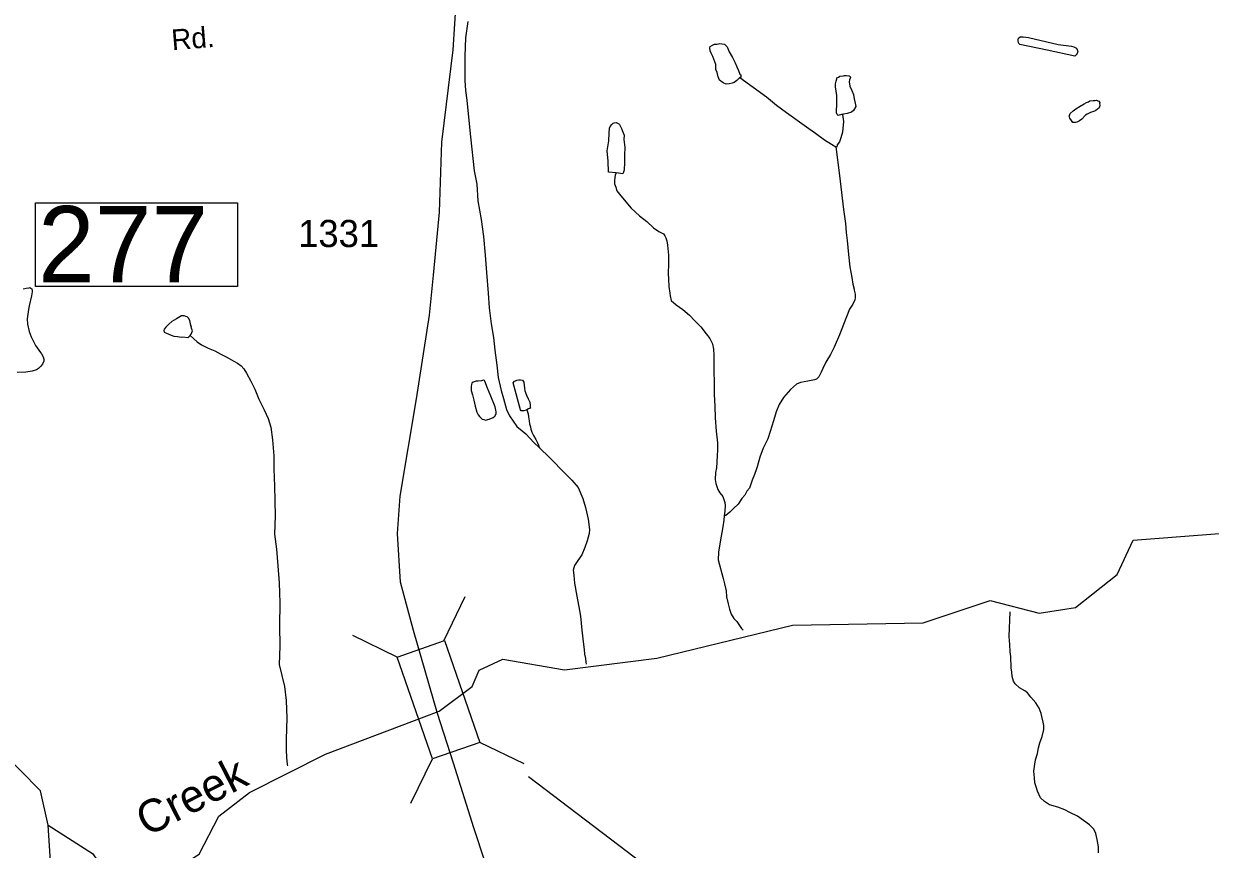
# Model space of a CAD drawing. Extents: x 2082433 to 2279600, y 546599 to 755198.
# Drawn here: x 2137242 to 2142696, y 624897 to 628693 of the extents above; entities that cross this region are included whole.
import ezdxf

# ---------------------------------------------------------------- set-up
doc = ezdxf.new("R2010")
doc.units = 0
for name, color, linetype in [('Exist Hydrographic Creek Single Shore', 7, 'Continuous'), ('Exist Hydrographic Creek Single Shore Label', 7, 'Continuous'), ('Exist Hydrographic Misc Water Feature', 7, 'Continuous'), ('Exist Hydrographic Pond Under 1500 Sq Ft', 7, 'Continuous'), ('Exist Road Secondary Structure Standard Bridge CELL', 7, 'Continuous'), ('Exist Road Secondary Structure Standard Bridge Number Label', 7, 'Continuous'), ('Exist Road Secondary Type 51 Attributed', 7, 'Continuous'), ('Exist Road Secondary Type 51 Label', 7, 'Continuous'), ('Exist Road Secondary Type 51 Number Label', 7, 'Continuous')]:
    doc.layers.add(name, color=color, linetype=linetype)

msp = doc.modelspace()

# ---------------------------------------------------------------- linework, layer by layer
at = {"layer": 'Exist Hydrographic Creek Single Shore'}
for points in [[(2139283, 628703.5), (2139273.3, 628627.5), (2139270, 628543.7), (2139270.2, 628493.8), (2139270, 628431.7), (2139272.5, 628385.5), (2139278.4, 628341.7), (2139287.1, 628263.7), (2139295.7, 628171.9), (2139312.3, 628016.1), (2139324.4, 627954.3), (2139328.7, 627878.2), (2139345.1, 627792.2), (2139355.3, 627714.4), (2139363.5, 627628.3), (2139369.9, 627548.3), (2139376.3, 627454.5), (2139380.8, 627386.5), (2139391.4, 627312.7), (2139401.5, 627250.7), (2139407.8, 627192.6), (2139416.2, 627122.8), (2139422.2, 627066.7), (2139436.5, 627007), (2139446.8, 626968.9), (2139460.9, 626918.9), (2139475.1, 626889.2), (2139491.1, 626865.3), (2139509.1, 626841.5), (2139533.5, 626821.2), (2139549.5, 626807.4), (2139587.5, 626767.6), (2139612.6, 626742.7), (2139615.6, 626739.8)], [(2140975.3, 628127.2), (2140991.5, 627995.3), (2141010.1, 627839.2), (2141018.7, 627773.5), (2141022.6, 627733.5), (2141026.9, 627695.5), (2141033.3, 627631.7), (2141039.2, 627575.6), (2141048, 627525.7), (2141053.6, 627495.6), (2141059.9, 627472), (2141059.9, 627467.9), (2141064.2, 627449.8), (2141064.2, 627431.9), (2141062, 627423.8), (2141052.4, 627403.8), (2141038, 627379.6), (2141010.7, 627309.5), (2140992.5, 627261.6), (2140967.1, 627205.4), (2140951.1, 627171.3), (2140929.3, 627137.2), (2140915.8, 627107.2), (2140907.6, 627091.1), (2140903.7, 627085.2), (2140897.5, 627069.1), (2140885.6, 627059.1), (2140877.6, 627055), (2140845.7, 627048.9), (2140811.8, 627042.7), (2140793.6, 627034.9), (2140766.3, 627010.7), (2140734.3, 626974.5), (2140714, 626942.7), (2140700.3, 626908.3), (2140688.6, 626866.3), (2140673, 626818.3), (2140663, 626784.1), (2140641, 626742), (2140625.6, 626700.2), (2140613.5, 626656.1), (2140609.9, 626646.2), (2140601.6, 626620.3), (2140589.8, 626594.1), (2140578.3, 626558.1), (2140566, 626543.7), (2140556.1, 626525.7), (2140542.2, 626510), (2140526.2, 626483.6), (2140504.7, 626463.7), (2140488.3, 626447.6), (2140468.6, 626431.5), (2140462.4, 626429.6)], [(2139966, 628006.9), (2139960, 627996.8), (2139959.8, 627985.1), (2139958, 627970.8), (2139958.2, 627957), (2139964.3, 627941), (2139968.2, 627925), (2139980.3, 627909), (2140002.3, 627883), (2140034.3, 627845.3), (2140073, 627809.4), (2140106.4, 627783.7), (2140136.8, 627753.9), (2140161, 627737.7), (2140173.1, 627731.8), (2140182.7, 627725.9), (2140189.1, 627718), (2140193.4, 627708.1), (2140197.5, 627694.1), (2140201.4, 627674), (2140205.5, 627627.9), (2140205.7, 627590.2), (2140203.8, 627543.9), (2140205.9, 627518), (2140207.9, 627484), (2140212.3, 627454.1), (2140214.1, 627442.1), (2140218.2, 627420), (2140240.8, 627400.4), (2140272.3, 627378.5), (2140302.5, 627352.5), (2140326.7, 627326.6), (2140354.8, 627298.8), (2140378.8, 627266.8), (2140395.2, 627244.8), (2140407.3, 627221.1), (2140413, 627197.1), (2140413.4, 627169), (2140413.8, 627115), (2140413.6, 627081), (2140416.1, 627057.1), (2140416.1, 627029.1), (2140416.3, 626987.3), (2140418.7, 626935.1), (2140420.8, 626881.2), (2140425.3, 626819.3), (2140431.3, 626765.3), (2140431, 626731.2), (2140429.4, 626709.1), (2140427.6, 626677.4), (2140425.7, 626651.3), (2140421.6, 626629.2), (2140419.8, 626597.4), (2140424.1, 626579.4), (2140432.1, 626551.4), (2140442.1, 626535.3), (2140456.1, 626519.4), (2140464.3, 626491.4), (2140466.5, 626477.6), (2140464.5, 626451.6), (2140462.4, 626429.6)], [(2138007.7, 627258.8), (2138040.1, 627230.7), (2138059.8, 627216.8), (2138090, 627200.9), (2138119.9, 627189.1), (2138148.2, 627173), (2138172.2, 627161.3), (2138186.1, 627153.5), (2138208.5, 627141.6), (2138224.1, 627131.5), (2138242.1, 627119.5), (2138254.4, 627105.9), (2138266.7, 627085.8), (2138286.6, 627049.9), (2138304.5, 627011.9), (2138322.9, 626966.1), (2138347.1, 626918.2), (2138365.1, 626878.2), (2138377.7, 626838.2), (2138385.9, 626780.2), (2138392.2, 626706.6), (2138392.4, 626646.6), (2138394.9, 626566.3), (2138397.1, 626498.7), (2138397.3, 626430.5), (2138395.5, 626346.4), (2138403.9, 626276.6), (2138410.5, 626200.6), (2138416.4, 626122.6), (2138419.1, 626031), (2138417.6, 625924.9), (2138419.7, 625830.9), (2138416.4, 625746.7), (2138440.6, 625644.9), (2138449.2, 625581.1), (2138451.3, 625499.3), (2138448, 625402.9), (2138448, 625355), (2138450, 625319), (2138452.3, 625287), (2138453.9, 625281.1)], [(2139615.6, 626739.8), (2139655.5, 626702.1), (2139735.9, 626620.2), (2139762.2, 626594.3), (2139790.1, 626560.5), (2139812.4, 626510.5), (2139824.5, 626468.9), (2139836.8, 626414.7), (2139842.8, 626366.8), (2139841.1, 626348.8), (2139831.3, 626315), (2139821.6, 626284.8), (2139807.3, 626250.8), (2139789.8, 626224.7), (2139773.9, 626202.4), (2139768.1, 626180.6), (2139770, 626156.7), (2139774.3, 626120.8), (2139784.7, 626060.9), (2139797, 625994.9), (2139800.7, 625968.8), (2139807.1, 625905), (2139815.7, 625838.8), (2139817.5, 625815), (2139819.4, 625794.8), (2139823.7, 625775.1), (2139825.7, 625756.9), (2139827.8, 625748.9)], [(2140462.4, 626429.6), (2140460.8, 626409.6), (2140454.8, 626379.6), (2140443.1, 626311.2), (2140435.1, 626263.4), (2140433.5, 626227.6), (2140457.7, 626141.6), (2140463.9, 626117.5), (2140470.2, 626085.7), (2140472.3, 626057.8), (2140480.1, 626025.8), (2140486.4, 626001.8), (2140494.2, 625977.9), (2140506.7, 625957.7), (2140520.4, 625943.9), (2140540.7, 625912.1), (2140548.7, 625904)], [(2137354.5, 625008.9), (2137558.8, 624878.4), (2137641.5, 624761), (2137711, 624713.2), (2137891.2, 624775.6), (2138048.1, 624874.1), (2138139.1, 625049.5), (2138280.2, 625158.1), (2138629.2, 625334.7), (2139152.2, 625531.7), (2139303.2, 625645.9), (2139336.2, 625720.6), (2139444.1, 625770.9), (2139727, 625722.6), (2140152.1, 625776.2), (2140776.1, 625927.6), (2141376.1, 625938.4), (2141684.3, 626040.4), (2141909.2, 625983.4), (2142076.2, 626009.5), (2142267.3, 626159.8), (2142341.3, 626319), (2143015.3, 626371)], [(2142182.6, 624881.4), (2142182.6, 624909.3), (2142176.4, 624941.5), (2142170.5, 624969.2), (2142160.2, 624989.4), (2142140.2, 625009.5), (2142086, 625048.9), (2142049.9, 625066.9), (2142028, 625078.7), (2141996, 625090.5), (2141957.7, 625102.4), (2141933.7, 625116.6), (2141915.8, 625134.2), (2141901.7, 625164.4), (2141895.5, 625183.9), (2141889.6, 625202.3), (2141887.3, 625226.2), (2141885.5, 625256), (2141889, 625287.9), (2141893.3, 625308), (2141901.3, 625338), (2141906.8, 625364.3), (2141912.8, 625386.1), (2141922.8, 625416.2), (2141930.6, 625448.3), (2141930.2, 625466.2), (2141928.3, 625482.4), (2141922.4, 625508), (2141917.9, 625522), (2141910.1, 625546.3), (2141893.9, 625569.9), (2141871.9, 625595.9), (2141855.7, 625615.8), (2141843.9, 625625.7), (2141819.2, 625639.5), (2141799.8, 625657.5), (2141791.6, 625669.7), (2141785, 625691.4), (2141783.2, 625711.5), (2141781.5, 625731.2), (2141779.1, 625783.5), (2141776.8, 625805.4), (2141774.8, 625839.3), (2141772.3, 625875.4), (2141776, 625989.2)], [(2137367.5, 624817.6), (2137354.5, 625008.9), (2137319.7, 625165.4), (2136661.1, 625833.9)]]:
    msp.add_lwpolyline(points, dxfattribs=at)
at = {"layer": 'Exist Hydrographic Misc Water Feature'}
for points in [[(2140533.8, 628445), (2140525.8, 628437.3), (2140520, 628431.3), (2140507.9, 628422.9), (2140498.1, 628419.2), (2140484.2, 628416.8), (2140470.2, 628414.9), (2140456.3, 628421), (2140440.1, 628432.8), (2140433.7, 628448.8), (2140429.8, 628468.8), (2140423.7, 628482.7), (2140423.5, 628504.7), (2140409.3, 628542.5), (2140401.5, 628556.7), (2140397.2, 628568.7), (2140395.2, 628582.3), (2140397, 628588.5), (2140407.5, 628594.7), (2140417.5, 628598.4), (2140429.4, 628598.7), (2140441.3, 628601), (2140451.3, 628600.6), (2140463.4, 628598.8), (2140475.3, 628586.9), (2140485, 628563.1), (2140499.3, 628537), (2140511.6, 628512.8), (2140519.2, 628495), (2140527.6, 628477.2), (2140534, 628461.2), (2140537.5, 628457), (2140537.7, 628447.3), (2140533.8, 628445)], [(2141946.8, 628571.1), (2141820.7, 628596.7), (2141816.6, 628601), (2141814.7, 628604.9), (2141812.5, 628614.5), (2141812.7, 628620.6), (2141814.5, 628626.8), (2141822.3, 628632.9), (2141836.5, 628632.8), (2141860.5, 628628.8), (2141996.8, 628597.6), (2142058.7, 628589.9), (2142068.8, 628585.9), (2142074.7, 628583.8), (2142080.5, 628580.1), (2142084.6, 628571.8), (2142086.6, 628565.8), (2142084.6, 628555.9), (2142078.8, 628549.9), (2142073.3, 628543.9), (2141946.8, 628571.1)], [(2140533.8, 628445), (2140656.2, 628355.9), (2140702.3, 628318.1), (2140748.5, 628283.9), (2140828.8, 628226.4), (2140851, 628210.8), (2140880.9, 628188.9), (2140923.2, 628159), (2140955.2, 628139.1), (2140975.3, 628127.2)], [(2141006.2, 628275.4), (2141000.3, 628275.5), (2140986.3, 628271.1), (2140980.8, 628275.2), (2140978.3, 628283.3), (2140978.3, 628297), (2140980, 628317.1), (2140980.2, 628343), (2140980, 628355.2), (2140980.2, 628363.3), (2140974, 628403.1), (2140973.8, 628417), (2140975.9, 628429.2), (2140979.6, 628439.2), (2140979.8, 628443.2), (2140987.8, 628447.3), (2140993.9, 628451.2), (2141009.5, 628453.3), (2141015.4, 628455.3), (2141023.9, 628455.2), (2141035.9, 628453.4), (2141040.1, 628449.5), (2141041.7, 628445.2), (2141037.6, 628435.3), (2141035.9, 628425.4), (2141039.8, 628405.3), (2141048, 628385.4), (2141056, 628367.6), (2141059.9, 628347.6), (2141064.2, 628327.5), (2141066.3, 628311.7), (2141056.5, 628293.3), (2141046.2, 628285.6), (2141026.5, 628279.2), (2141010.3, 628277.2), (2141006.2, 628275.4)], [(2142136.1, 628334), (2142141.8, 628338), (2142157.8, 628340.1), (2142167.6, 628340.2), (2142173.6, 628340.5), (2142179.7, 628338.4), (2142184, 628336.5), (2142187.7, 628328.2), (2142187.5, 628324.6), (2142187.9, 628318.5), (2142186.1, 628310.2), (2142182.2, 628304.4), (2142178.1, 628300.5), (2142170.3, 628294.4), (2142164.1, 628290.5), (2142146.1, 628284.3), (2142130.3, 628276.1), (2142122.3, 628272), (2142120.1, 628268.4), (2142106.1, 628254.2), (2142094.2, 628245.9), (2142082.5, 628240), (2142076.2, 628238.1), (2142068.2, 628238.1), (2142064.3, 628237.8), (2142058.3, 628247.6), (2142049.7, 628257.8), (2142048.3, 628263.8), (2142048.1, 628267.8), (2142049.7, 628275.7), (2142051.8, 628279.9), (2142066.1, 628291.9), (2142078, 628301.9), (2142097.9, 628313.9), (2142115.8, 628324.1), (2142127.6, 628330), (2142136.1, 628334)], [(2141006.2, 628275.4), (2141010.7, 628243.1), (2141006.6, 628211.3), (2141005, 628193.3), (2140997.2, 628167.3), (2140991.2, 628149.1), (2140980.8, 628135.3), (2140979.1, 628125.4), (2140975.3, 628127.2)], [(2139966, 628006.9), (2139930.1, 628010.7), (2139927.8, 628060.5), (2139923.5, 628108.6), (2139927.4, 628126.7), (2139931.1, 628154.5), (2139933, 628188.7), (2139934.8, 628212.7), (2139937.1, 628220.5), (2139945.3, 628228.6), (2139950.8, 628234.7), (2139956.8, 628236.6), (2139964.8, 628238.7), (2139976.9, 628232.7), (2139981, 628228.9), (2139989, 628211), (2139995.1, 628198.8), (2140001.5, 628180.8), (2140001.1, 628161), (2140005.4, 628123), (2140003.5, 628089.2), (2140003.5, 628053.1), (2140001.5, 628023), (2139999.8, 628015.2), (2139996.1, 628003.2), (2139966, 628006.9)], [(2139554.7, 626917.3), (2139551, 626915.4), (2139540.7, 626913.3), (2139528.8, 626913.1), (2139524.9, 626917.4), (2139492.3, 627041.1), (2139498.3, 627049.1), (2139502, 627051), (2139508.3, 627053.3), (2139517.9, 627055.1), (2139526.2, 627055.5), (2139534.4, 627053.4), (2139538.2, 627049.2), (2139540.1, 627045.2), (2139542.1, 627031.1), (2139544, 627017.4), (2139546.2, 627005.3), (2139552.4, 626985.4), (2139560.4, 626967.6), (2139568.6, 626953.3), (2139570.6, 626939.6), (2139570.6, 626929.5), (2139570.9, 626925.4), (2139562.4, 626921.4), (2139554.7, 626917.3)], [(2139554.7, 626917.3), (2139561, 626899.3), (2139562.9, 626885.6), (2139564.9, 626867.5), (2139567, 626853.4), (2139570.9, 626839.4), (2139573.1, 626829.4), (2139577.2, 626815.4), (2139585.2, 626799.6), (2139595.3, 626781.8), (2139603.3, 626765.6), (2139607.6, 626755.6), (2139612.6, 626742.7), (2139615.6, 626739.8)]]:
    msp.add_lwpolyline(points, dxfattribs=at)
at = {"layer": 'Exist Hydrographic Pond Under 1500 Sq Ft'}
for points in [[(2137239.2, 627473.2), (2137253.1, 627477.2), (2137267.1, 627479.1), (2137271, 627479.3), (2137274.9, 627477.5), (2137279.2, 627473.2), (2137281.2, 627467.2), (2137281.2, 627459.5), (2137277.3, 627441.4), (2137267.5, 627395.5), (2137263.6, 627379), (2137259.5, 627347.2), (2137257.7, 627335.3), (2137259.5, 627311.1), (2137267.9, 627277.4), (2137275.7, 627253.5), (2137296.4, 627213.5), (2137318.8, 627181.7), (2137324.5, 627175.6), (2137332.3, 627161.8), (2137334.6, 627149.7), (2137334.6, 627141.6), (2137328.4, 627127.5), (2137320.8, 627117.7), (2137310.6, 627107.5), (2137300.7, 627101.7), (2137280.4, 627095.4), (2137252.5, 627091.2), (2137212.8, 627089.1)], [(2138007.7, 627258.8), (2138011.6, 627264.7), (2138017.8, 627280.8), (2138013.9, 627292.7), (2138011.6, 627300.5), (2138010.2, 627305.1), (2138011.6, 627300.5), (2138010.2, 627305.1), (2138005.3, 627328.5), (2137999.3, 627338.7), (2137993.6, 627344.4), (2137987.4, 627346.6), (2137979.2, 627350.3), (2137967.3, 627350.4), (2137943.8, 627336.2), (2137923.5, 627324.2), (2137909.5, 627312.1), (2137895.8, 627298), (2137887.8, 627288.3), (2137885.7, 627282.1), (2137888, 627274.1), (2137895.6, 627272.1), (2137911.8, 627264.4), (2137931.7, 627256.1), (2137949.7, 627254.2), (2137967.5, 627252.3), (2137973.5, 627252.6), (2137995.8, 627250.4), (2138001.6, 627252.4), (2138007.7, 627258.8)], [(2139362.3, 627048.6), (2139360.3, 627052.6), (2139356, 627054.4), (2139346.3, 627050.6), (2139330.3, 627048.6), (2139322.3, 627048.6), (2139308.4, 627044.2), (2139302.2, 627040.2), (2139300.4, 627034), (2139298.7, 627024.2), (2139298.5, 627016.1), (2139298.7, 627006.3), (2139304.7, 626986.4), (2139310.4, 626962.4), (2139316.8, 626934.2), (2139325, 626906.2), (2139330.9, 626894.4), (2139336.9, 626886.6), (2139349, 626874.6), (2139357.2, 626872.6), (2139364.8, 626870.6), (2139380.8, 626874.7), (2139399.2, 626882.8), (2139407, 626888.9), (2139413, 626899), (2139413, 626908.8), (2139408.5, 626930.9), (2139388.8, 626980.5), (2139374.4, 627016.8), (2139362.3, 627048.6)]]:
    msp.add_lwpolyline(points, dxfattribs=at)
at = {"layer": 'Exist Road Secondary Structure Standard Bridge CELL'}
for p, q in [((2139172.8, 625855.4), (2139271.6, 626059)), ((2138959, 625781.2), (2138755.3, 625880)), ((2139542.8, 625289.5), (2139339.1, 625388.3)), ((2139021.5, 625108.8), (2139120.3, 625312.5))]:
    msp.add_line(p, q, dxfattribs=at)
msp.add_lwpolyline([(2139120.3, 625312.5), (2138957.9, 625780.9), (2139176.7, 625856.7), (2139339.1, 625388.3)], close=True, dxfattribs=at)
at = {"layer": 'Exist Road Secondary Structure Standard Bridge Number Label'}
msp.add_line((2139561.8, 625231.2), (2141391.5, 623846.6), dxfattribs=at)
msp.add_lwpolyline([(2137295.7, 627868.8), (2138224.6, 627868.8), (2138224.6, 627484.7), (2137295.7, 627484.7)], close=True, dxfattribs=at)
at = {"layer": 'Exist Road Secondary Type 51 Attributed'}
for points in [[(2139144.1, 625521.8), (2139033.2, 625903.6), (2138974.5, 626125.5), (2138959.8, 626349.6), (2138972.9, 626520.3), (2139048.2, 626967.4), (2139107.4, 627352.7), (2139126.2, 627537), (2139153.4, 627826), (2139164.4, 628148.5), (2139215.5, 628572.4), (2139238.3, 628932)], [(2139414.8, 624680.5), (2139310.7, 624996.4), (2139217.2, 625293.1), (2139144.1, 625521.8)]]:
    msp.add_lwpolyline(points, dxfattribs=at)

# ---------------------------------------------------------------- texts
at = {"layer": 'Exist Hydrographic Creek Single Shore Label'}
msp.add_text('Creek', height=150, rotation=27.1282, dxfattribs=at).set_placement((2137808.5, 624953.2))
at = {"layer": 'Exist Road Secondary Structure Standard Bridge Number Label'}
msp.add_text('277', height=350, dxfattribs=at).set_placement((2137308.2, 627504.4))
at = {"layer": 'Exist Road Secondary Type 51 Label'}
msp.add_text('Rd.', height=95, rotation=4.6242, dxfattribs=at).set_placement((2137924.9, 628570.4))
at = {"layer": 'Exist Road Secondary Type 51 Number Label'}
msp.add_text('1331', height=125, dxfattribs=at).set_placement((2138503.7, 627665.7))

doc.saveas('drawing.dxf')
